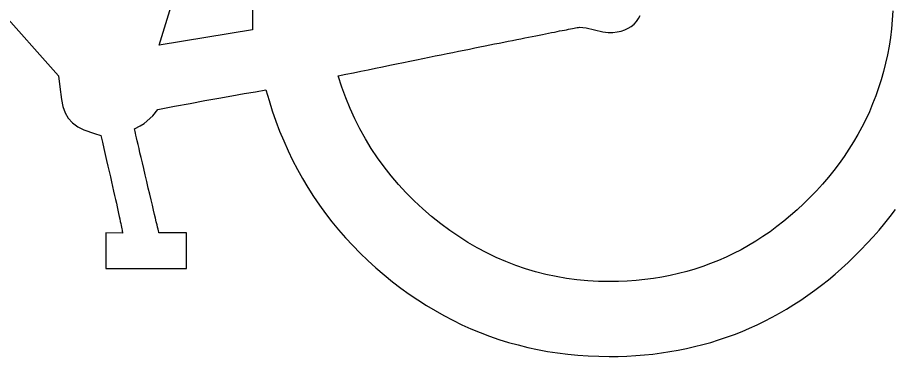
# Model space of a CAD drawing. Extents: x 99976 to 100136, y 99905 to 100011.
# Drawn here: x 100052.7848 to 100052.9006, y 100002.2039 to 100002.2486 of the extents above; entities that cross this region are included whole.
import ezdxf

# ---------------------------------------------------------------- set-up
doc = ezdxf.new("R2010")
doc.units = 0
doc.layers.add('TR_SN_ConstructionSigns', color=7, linetype='Continuous')

msp = doc.modelspace()

# ---------------------------------------------------------------- linework, layer by layer
at = {"layer": 'TR_SN_ConstructionSigns'}
for p, q in [((100052.80349, 100002.24493), (100052.82067, 100002.30082)), ((100052.74375, 100002.29298), (100052.79021, 100002.24088)), ((100052.81581, 100002.24954), (100052.81582, 100002.24697)), ((100052.90035, 100002.24944), (100052.90027, 100002.24825)), ((100052.86618, 100002.2477), (100052.86649, 100002.24804)), ((100052.86649, 100002.24804), (100052.86677, 100002.24843)), ((100052.86677, 100002.24843), (100052.867, 100002.24886)), ((100052.90027, 100002.24825), (100052.90016, 100002.24708)), ((100052.81582, 100002.24697), (100052.80349, 100002.24493)), ((100052.85567, 100002.24666), (100052.85602, 100002.24673)), ((100052.85602, 100002.24673), (100052.85636, 100002.2468)), ((100052.85636, 100002.2468), (100052.85668, 100002.24686)), ((100052.85668, 100002.24686), (100052.85699, 100002.24692)), ((100052.85699, 100002.24692), (100052.85727, 100002.24697)), ((100052.85727, 100002.24697), (100052.85755, 100002.24703)), ((100052.85755, 100002.24703), (100052.8578, 100002.24708)), ((100052.8578, 100002.24708), (100052.85804, 100002.24712)), ((100052.85804, 100002.24712), (100052.85827, 100002.24716)), ((100052.85827, 100002.24716), (100052.85847, 100002.2472)), ((100052.85847, 100002.2472), (100052.85867, 100002.24724)), ((100052.85867, 100002.24724), (100052.85884, 100002.24727)), ((100052.85884, 100002.24727), (100052.859, 100002.2473)), ((100052.859, 100002.2473), (100052.85984, 100002.24721)), ((100052.85984, 100002.24721), (100052.86096, 100002.24694)), ((100052.86096, 100002.24694), (100052.86204, 100002.24667)), ((100052.86396, 100002.24667), (100052.86449, 100002.24679)), ((100052.86449, 100002.24679), (100052.86497, 100002.24695)), ((100052.86497, 100002.24695), (100052.86542, 100002.24715)), ((100052.86542, 100002.24715), (100052.86582, 100002.2474)), ((100052.86582, 100002.2474), (100052.86618, 100002.2477)), ((100052.90016, 100002.24708), (100052.90001, 100002.24593)), ((100052.84958, 100002.24545), (100052.85015, 100002.24556)), ((100052.85015, 100002.24556), (100052.8507, 100002.24567)), ((100052.8507, 100002.24567), (100052.85123, 100002.24578)), ((100052.85123, 100002.24578), (100052.85175, 100002.24588)), ((100052.85175, 100002.24588), (100052.85225, 100002.24598)), ((100052.85225, 100002.24598), (100052.85273, 100002.24608)), ((100052.85273, 100002.24608), (100052.8532, 100002.24617)), ((100052.8532, 100002.24617), (100052.85365, 100002.24626)), ((100052.85365, 100002.24626), (100052.85409, 100002.24635)), ((100052.85409, 100002.24635), (100052.85451, 100002.24643)), ((100052.85451, 100002.24643), (100052.85491, 100002.24651)), ((100052.85491, 100002.24651), (100052.8553, 100002.24659)), ((100052.8553, 100002.24659), (100052.85567, 100002.24666)), ((100052.86204, 100002.24667), (100052.86277, 100002.24658)), ((100052.86277, 100002.24658), (100052.86339, 100002.2466)), ((100052.86339, 100002.2466), (100052.86396, 100002.24667)), ((100052.90001, 100002.24593), (100052.89984, 100002.24479)), ((100052.84375, 100002.24427), (100052.84447, 100002.24441)), ((100052.84447, 100002.24441), (100052.84516, 100002.24456)), ((100052.84516, 100002.24456), (100052.84584, 100002.24469)), ((100052.84584, 100002.24469), (100052.84651, 100002.24483)), ((100052.84651, 100002.24483), (100052.84715, 100002.24496)), ((100052.84715, 100002.24496), (100052.84778, 100002.24509)), ((100052.84778, 100002.24509), (100052.8484, 100002.24521)), ((100052.8484, 100002.24521), (100052.849, 100002.24533)), ((100052.849, 100002.24533), (100052.84958, 100002.24545)), ((100052.89984, 100002.24479), (100052.89962, 100002.24366)), ((100052.83831, 100002.24316), (100052.83913, 100002.24333)), ((100052.83913, 100002.24333), (100052.83994, 100002.2435)), ((100052.83994, 100002.2435), (100052.84074, 100002.24366)), ((100052.84074, 100002.24366), (100052.84152, 100002.24382)), ((100052.84152, 100002.24382), (100052.84228, 100002.24397)), ((100052.84228, 100002.24397), (100052.84302, 100002.24412)), ((100052.84302, 100002.24412), (100052.84375, 100002.24427)), ((100052.89962, 100002.24366), (100052.89938, 100002.24254)), ((100052.83206, 100002.24188), (100052.833, 100002.24208)), ((100052.833, 100002.24208), (100052.83393, 100002.24227)), ((100052.83393, 100002.24227), (100052.83483, 100002.24245)), ((100052.83483, 100002.24245), (100052.83573, 100002.24263)), ((100052.83573, 100002.24263), (100052.8366, 100002.24281)), ((100052.8366, 100002.24281), (100052.83746, 100002.24299)), ((100052.83746, 100002.24299), (100052.83831, 100002.24316)), ((100052.89938, 100002.24254), (100052.8991, 100002.24144)), ((100052.82711, 100002.24087), (100052.82813, 100002.24108)), ((100052.82813, 100002.24108), (100052.82914, 100002.24129)), ((100052.82914, 100002.24129), (100052.83013, 100002.24149)), ((100052.83013, 100002.24149), (100052.8311, 100002.24169)), ((100052.8311, 100002.24169), (100052.83206, 100002.24188)), ((100052.8991, 100002.24144), (100052.8988, 100002.24036)), ((100052.79021, 100002.24088), (100052.79038, 100002.23945)), ((100052.82759, 100002.2394), (100052.82711, 100002.24087)), ((100052.8988, 100002.24036), (100052.89845, 100002.23928)), ((100052.79038, 100002.23945), (100052.79063, 100002.23774)), ((100052.81471, 100002.23853), (100052.81621, 100002.23879)), ((100052.81621, 100002.23879), (100052.8176, 100002.23902)), ((100052.8176, 100002.23902), (100052.818, 100002.23762)), ((100052.82812, 100002.23797), (100052.82759, 100002.2394)), ((100052.89845, 100002.23928), (100052.89808, 100002.23823)), ((100052.79063, 100002.23774), (100052.79079, 100002.23683)), ((100052.80758, 100002.23725), (100052.80954, 100002.23761)), ((100052.80954, 100002.23761), (100052.81138, 100002.23794)), ((100052.81138, 100002.23794), (100052.8131, 100002.23825)), ((100052.8131, 100002.23825), (100052.81471, 100002.23853)), ((100052.818, 100002.23762), (100052.81843, 100002.23626)), ((100052.8287, 100002.23657), (100052.82812, 100002.23797)), ((100052.89808, 100002.23823), (100052.89767, 100002.23718)), ((100052.79079, 100002.23683), (100052.79108, 100002.23602)), ((100052.80267, 100002.23562), (100052.80333, 100002.23645)), ((100052.80333, 100002.23645), (100052.80552, 100002.23686)), ((100052.80552, 100002.23686), (100052.80758, 100002.23725)), ((100052.82932, 100002.23521), (100052.8287, 100002.23657)), ((100052.89767, 100002.23718), (100052.89724, 100002.23615)), ((100052.79108, 100002.23602), (100052.7915, 100002.23531)), ((100052.7915, 100002.23531), (100052.79206, 100002.23469)), ((100052.80152, 100002.23459), (100052.80267, 100002.23562)), ((100052.81843, 100002.23626), (100052.8189, 100002.23491)), ((100052.83, 100002.23387), (100052.82932, 100002.23521)), ((100052.89676, 100002.23513), (100052.89626, 100002.23413)), ((100052.89724, 100002.23615), (100052.89676, 100002.23513)), ((100052.79206, 100002.23469), (100052.79275, 100002.23417)), ((100052.79275, 100002.23417), (100052.79357, 100002.23374)), ((100052.80026, 100002.23388), (100052.80099, 100002.23427)), ((100052.80099, 100002.23427), (100052.80152, 100002.23459)), ((100052.8189, 100002.23491), (100052.8194, 100002.23359)), ((100052.89626, 100002.23413), (100052.89572, 100002.23314)), ((100052.79357, 100002.23374), (100052.79497, 100002.23328)), ((100052.79497, 100002.23328), (100052.79581, 100002.23303)), ((100052.79581, 100002.23303), (100052.79601, 100002.23215)), ((100052.80029, 100002.23372), (100052.80026, 100002.23388)), ((100052.80032, 100002.23355), (100052.80029, 100002.23372)), ((100052.80037, 100002.23333), (100052.80032, 100002.23355)), ((100052.80044, 100002.23304), (100052.80037, 100002.23333)), ((100052.80051, 100002.2327), (100052.80044, 100002.23304)), ((100052.8194, 100002.23359), (100052.81994, 100002.23229)), ((100052.83072, 100002.23257), (100052.83, 100002.23387)), ((100052.89572, 100002.23314), (100052.89516, 100002.23217)), ((100052.79601, 100002.23215), (100052.7962, 100002.23131)), ((100052.80061, 100002.2323), (100052.80051, 100002.2327)), ((100052.80071, 100002.23183), (100052.80061, 100002.2323)), ((100052.80084, 100002.23131), (100052.80071, 100002.23183)), ((100052.81994, 100002.23229), (100052.82051, 100002.23101)), ((100052.8315, 100002.2313), (100052.83072, 100002.23257)), ((100052.89516, 100002.23217), (100052.89455, 100002.23121)), ((100052.7962, 100002.23131), (100052.79639, 100002.2305)), ((100052.79639, 100002.2305), (100052.79657, 100002.22972)), ((100052.80097, 100002.23073), (100052.80084, 100002.23131)), ((100052.80112, 100002.23009), (100052.80097, 100002.23073)), ((100052.82051, 100002.23101), (100052.82111, 100002.22976)), ((100052.83232, 100002.23007), (100052.8315, 100002.2313)), ((100052.89455, 100002.23121), (100052.89392, 100002.23026)), ((100052.79657, 100002.22972), (100052.79674, 100002.22897)), ((100052.80129, 100002.2294), (100052.80112, 100002.23009)), ((100052.80146, 100002.22864), (100052.80129, 100002.2294)), ((100052.82111, 100002.22976), (100052.82175, 100002.22853)), ((100052.83319, 100002.22887), (100052.83232, 100002.23007)), ((100052.89392, 100002.23026), (100052.89326, 100002.22933)), ((100052.79674, 100002.22897), (100052.79691, 100002.22825)), ((100052.79691, 100002.22825), (100052.79706, 100002.22756)), ((100052.80166, 100002.22782), (100052.80146, 100002.22864)), ((100052.82175, 100002.22853), (100052.82243, 100002.22732)), ((100052.83412, 100002.2277), (100052.83319, 100002.22887)), ((100052.89256, 100002.22841), (100052.89183, 100002.2275)), ((100052.89326, 100002.22933), (100052.89256, 100002.22841)), ((100052.79706, 100002.22756), (100052.79721, 100002.2269)), ((100052.80186, 100002.22695), (100052.80166, 100002.22782)), ((100052.82243, 100002.22732), (100052.82313, 100002.22614)), ((100052.83509, 100002.22656), (100052.83412, 100002.2277)), ((100052.89183, 100002.2275), (100052.89106, 100002.22661)), ((100052.79721, 100002.2269), (100052.79735, 100002.22627)), ((100052.79735, 100002.22627), (100052.79749, 100002.22567)), ((100052.80207, 100002.22607), (100052.80186, 100002.22695)), ((100052.80227, 100002.22526), (100052.80207, 100002.22607)), ((100052.82313, 100002.22614), (100052.82388, 100002.22498)), ((100052.83611, 100002.22546), (100052.83509, 100002.22656)), ((100052.89106, 100002.22661), (100052.89027, 100002.22573)), ((100052.79749, 100002.22567), (100052.79762, 100002.22511)), ((100052.79762, 100002.22511), (100052.79774, 100002.22457)), ((100052.80244, 100002.22451), (100052.80227, 100002.22526)), ((100052.82388, 100002.22498), (100052.82465, 100002.22384)), ((100052.83718, 100002.22439), (100052.83611, 100002.22546)), ((100052.88944, 100002.22487), (100052.88859, 100002.22403)), ((100052.89027, 100002.22573), (100052.88944, 100002.22487)), ((100052.79774, 100002.22457), (100052.79785, 100002.22407)), ((100052.79785, 100002.22407), (100052.79796, 100002.22359)), ((100052.79796, 100002.22359), (100052.79805, 100002.22315)), ((100052.80261, 100002.22381), (100052.80244, 100002.22451)), ((100052.80276, 100002.22318), (100052.80261, 100002.22381)), ((100052.82465, 100002.22384), (100052.82546, 100002.22273)), ((100052.8383, 100002.22335), (100052.83718, 100002.22439)), ((100052.88859, 100002.22403), (100052.88772, 100002.22322)), ((100052.79805, 100002.22315), (100052.79814, 100002.22273)), ((100052.79814, 100002.22273), (100052.79823, 100002.22235)), ((100052.80289, 100002.22261), (100052.80276, 100002.22318)), ((100052.80302, 100002.22209), (100052.80289, 100002.22261)), ((100052.82546, 100002.22273), (100052.82631, 100002.22163)), ((100052.83946, 100002.22235), (100052.8383, 100002.22335)), ((100052.88684, 100002.22245), (100052.88595, 100002.22171)), ((100052.88772, 100002.22322), (100052.88684, 100002.22245)), ((100052.89999, 100002.22233), (100052.90069, 100002.22324)), ((100052.79823, 100002.22235), (100052.7983, 100002.222)), ((100052.7983, 100002.222), (100052.79837, 100002.22168)), ((100052.79837, 100002.22168), (100052.79843, 100002.22139)), ((100052.79843, 100002.22139), (100052.79848, 100002.22113)), ((100052.80312, 100002.22164), (100052.80302, 100002.22209)), ((100052.80322, 100002.22125), (100052.80312, 100002.22164)), ((100052.80329, 100002.22092), (100052.80322, 100002.22125)), ((100052.82631, 100002.22163), (100052.82719, 100002.22056)), ((100052.84068, 100002.22138), (100052.83946, 100002.22235)), ((100052.84186, 100002.2205), (100052.84068, 100002.22138)), ((100052.88595, 100002.22171), (100052.88504, 100002.221)), ((100052.89852, 100002.22054), (100052.89927, 100002.22143)), ((100052.89927, 100002.22143), (100052.89999, 100002.22233)), ((100052.79865, 100002.22014), (100052.79648, 100002.22016)), ((100052.79648, 100002.22016), (100052.79648, 100002.21546)), ((100052.79848, 100002.22113), (100052.79853, 100002.2209)), ((100052.79853, 100002.2209), (100052.79857, 100002.2207)), ((100052.79857, 100002.2207), (100052.7986, 100002.22053)), ((100052.7986, 100002.22053), (100052.79862, 100002.22039)), ((100052.79862, 100002.22039), (100052.79864, 100002.22028)), ((100052.79864, 100002.22028), (100052.79865, 100002.22014)), ((100052.80336, 100002.22065), (100052.80329, 100002.22092)), ((100052.80341, 100002.22043), (100052.80336, 100002.22065)), ((100052.80344, 100002.22028), (100052.80341, 100002.22043)), ((100052.80347, 100002.22019), (100052.80344, 100002.22028)), ((100052.80712, 100002.22016), (100052.80347, 100002.22019)), ((100052.80712, 100002.21546), (100052.80712, 100002.22016)), ((100052.82719, 100002.22056), (100052.8281, 100002.21952)), ((100052.84305, 100002.21968), (100052.84186, 100002.2205)), ((100052.88413, 100002.22032), (100052.88319, 100002.21968)), ((100052.88504, 100002.221), (100052.88413, 100002.22032)), ((100052.89775, 100002.21966), (100052.89852, 100002.22054)), ((100052.8281, 100002.21952), (100052.82905, 100002.2185)), ((100052.84426, 100002.21892), (100052.84305, 100002.21968)), ((100052.88225, 100002.21907), (100052.88129, 100002.2185)), ((100052.88319, 100002.21968), (100052.88225, 100002.21907)), ((100052.89696, 100002.21879), (100052.89775, 100002.21966)), ((100052.82905, 100002.2185), (100052.83004, 100002.2175)), ((100052.84549, 100002.2182), (100052.84426, 100002.21892)), ((100052.84673, 100002.21754), (100052.84549, 100002.2182)), ((100052.88032, 100002.21795), (100052.87933, 100002.21744)), ((100052.88129, 100002.2185), (100052.88032, 100002.21795)), ((100052.89529, 100002.21709), (100052.89613, 100002.21793)), ((100052.89613, 100002.21793), (100052.89696, 100002.21879)), ((100052.83004, 100002.2175), (100052.83105, 100002.21652)), ((100052.84799, 100002.21693), (100052.84673, 100002.21754)), ((100052.84926, 100002.21638), (100052.84799, 100002.21693)), ((100052.87833, 100002.21696), (100052.87732, 100002.21652)), ((100052.87933, 100002.21744), (100052.87833, 100002.21696)), ((100052.89444, 100002.21628), (100052.89529, 100002.21709)), ((100052.79648, 100002.21546), (100052.80712, 100002.21546)), ((100052.83105, 100002.21652), (100052.83211, 100002.21557)), ((100052.83211, 100002.21557), (100052.83319, 100002.21463)), ((100052.85056, 100002.21588), (100052.84926, 100002.21638)), ((100052.85186, 100002.21543), (100052.85056, 100002.21588)), ((100052.87525, 100002.21573), (100052.8742, 100002.21538)), ((100052.87629, 100002.21611), (100052.87525, 100002.21573)), ((100052.87732, 100002.21652), (100052.87629, 100002.21611)), ((100052.89271, 100002.21473), (100052.89358, 100002.21549)), ((100052.89358, 100002.21549), (100052.89444, 100002.21628)), ((100052.83319, 100002.21463), (100052.83431, 100002.21373)), ((100052.85319, 100002.21503), (100052.85186, 100002.21543)), ((100052.85453, 100002.21469), (100052.85319, 100002.21503)), ((100052.85589, 100002.2144), (100052.85453, 100002.21469)), ((100052.85726, 100002.21416), (100052.85589, 100002.2144)), ((100052.86985, 100002.21433), (100052.86873, 100002.21415)), ((100052.87096, 100002.21454), (100052.86985, 100002.21433)), ((100052.87205, 100002.21479), (100052.87096, 100002.21454)), ((100052.87313, 100002.21507), (100052.87205, 100002.21479)), ((100052.8742, 100002.21538), (100052.87313, 100002.21507)), ((100052.89183, 100002.21399), (100052.89271, 100002.21473)), ((100052.83431, 100002.21373), (100052.83541, 100002.21289)), ((100052.85865, 100002.21397), (100052.85726, 100002.21416)), ((100052.86006, 100002.21384), (100052.85865, 100002.21397)), ((100052.86149, 100002.21376), (100052.86006, 100002.21384)), ((100052.86293, 100002.21374), (100052.86149, 100002.21376)), ((100052.86411, 100002.21375), (100052.86293, 100002.21374)), ((100052.86529, 100002.2138), (100052.86411, 100002.21375)), ((100052.86645, 100002.21388), (100052.86529, 100002.2138)), ((100052.8676, 100002.214), (100052.86645, 100002.21388)), ((100052.86873, 100002.21415), (100052.8676, 100002.214)), ((100052.89003, 100002.2126), (100052.89094, 100002.21328)), ((100052.89094, 100002.21328), (100052.89183, 100002.21399)), ((100052.83541, 100002.21289), (100052.83652, 100002.21209)), ((100052.83652, 100002.21209), (100052.83764, 100002.21132)), ((100052.88912, 100002.21194), (100052.89003, 100002.2126)), ((100052.83764, 100002.21132), (100052.83877, 100002.2106)), ((100052.88726, 100002.2107), (100052.8882, 100002.21131)), ((100052.8882, 100002.21131), (100052.88912, 100002.21194)), ((100052.83877, 100002.2106), (100052.83992, 100002.20991)), ((100052.83992, 100002.20991), (100052.84109, 100002.20925)), ((100052.88536, 100002.20956), (100052.88632, 100002.21012)), ((100052.88632, 100002.21012), (100052.88726, 100002.2107)), ((100052.84109, 100002.20925), (100052.84226, 100002.20864)), ((100052.84226, 100002.20864), (100052.84345, 100002.20806)), ((100052.88244, 100002.20805), (100052.88342, 100002.20853)), ((100052.88342, 100002.20853), (100052.8844, 100002.20904)), ((100052.8844, 100002.20904), (100052.88536, 100002.20956)), ((100052.84345, 100002.20806), (100052.84466, 100002.20752)), ((100052.84466, 100002.20752), (100052.84587, 100002.20702)), ((100052.88044, 100002.20718), (100052.88144, 100002.2076)), ((100052.88144, 100002.2076), (100052.88244, 100002.20805)), ((100052.84587, 100002.20702), (100052.8471, 100002.20655)), ((100052.8471, 100002.20655), (100052.84835, 100002.20612)), ((100052.87735, 100002.20605), (100052.87839, 100002.2064)), ((100052.87839, 100002.2064), (100052.87942, 100002.20677)), ((100052.87942, 100002.20677), (100052.88044, 100002.20718)), ((100052.84835, 100002.20612), (100052.8496, 100002.20573)), ((100052.8496, 100002.20573), (100052.85087, 100002.20538)), ((100052.85087, 100002.20538), (100052.85216, 100002.20506)), ((100052.85216, 100002.20506), (100052.85345, 100002.20478)), ((100052.8731, 100002.20491), (100052.87418, 100002.20516)), ((100052.87418, 100002.20516), (100052.87525, 100002.20543)), ((100052.87525, 100002.20543), (100052.87631, 100002.20573)), ((100052.87631, 100002.20573), (100052.87735, 100002.20605)), ((100052.85345, 100002.20478), (100052.85477, 100002.20454)), ((100052.85477, 100002.20454), (100052.85609, 100002.20433)), ((100052.85609, 100002.20433), (100052.85743, 100002.20417)), ((100052.85743, 100002.20417), (100052.85878, 100002.20404)), ((100052.85878, 100002.20404), (100052.86014, 100002.20394)), ((100052.86014, 100002.20394), (100052.86152, 100002.20389)), ((100052.86152, 100002.20389), (100052.86291, 100002.20387)), ((100052.86291, 100002.20387), (100052.86409, 100002.20388)), ((100052.86409, 100002.20388), (100052.86525, 100002.20392)), ((100052.86525, 100002.20392), (100052.8664, 100002.20398)), ((100052.8664, 100002.20398), (100052.86754, 100002.20408)), ((100052.86754, 100002.20408), (100052.86868, 100002.20419)), ((100052.86868, 100002.20419), (100052.8698, 100002.20433)), ((100052.8698, 100002.20433), (100052.87091, 100002.2045)), ((100052.87091, 100002.2045), (100052.87201, 100002.2047)), ((100052.87201, 100002.2047), (100052.8731, 100002.20491))]:
    msp.add_line(p, q, dxfattribs=at)

doc.saveas('drawing.dxf')
